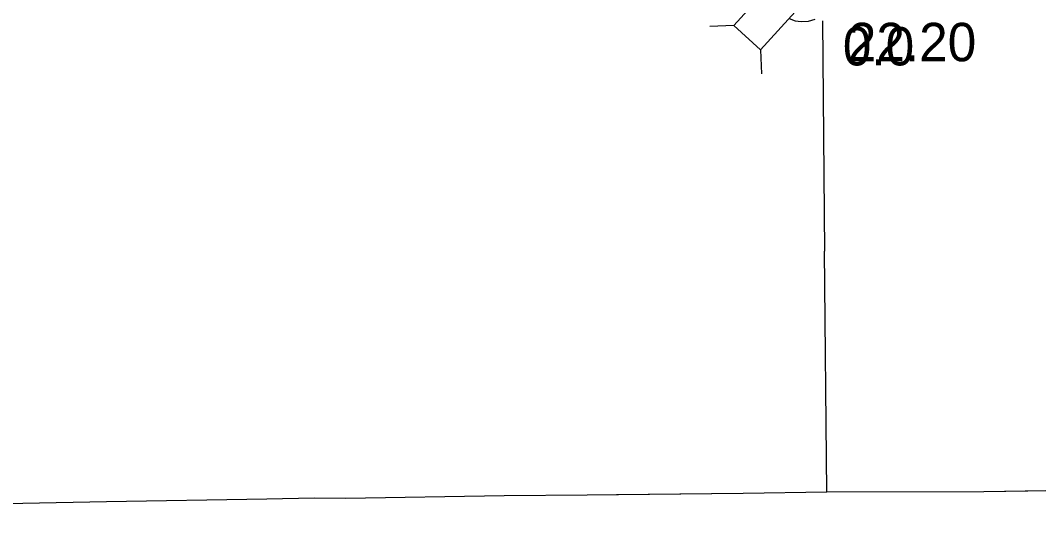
# Model space of a CAD drawing. Extents: x -939622 to -934222, y 1383701 to 1385301.
# Drawn here: x -936414.85 to -936381.26, y 1384791.27 to 1384807.56 of the extents above; entities that cross this region are included whole.
import ezdxf

# ---------------------------------------------------------------- set-up
doc = ezdxf.new("R2010")
doc.units = 0
for name, color, linetype in [('Level 10', 7, 'Continuous'), ('Level 2', 7, 'Continuous'), ('Level 20', 7, 'Continuous'), ('Level 25', 7, 'Continuous')]:
    doc.layers.add(name, color=color, linetype=linetype)

msp = doc.modelspace()

# ---------------------------------------------------------------- linework, layer by layer
at = {"layer": 'Level 10'}
msp.add_lwpolyline([(-936389.49, 1384807.623), (-936389.294, 1384807.54), (-936389.093, 1384807.521), (-936388.852, 1384807.536), (-936388.634, 1384807.599)], dxfattribs=at)
at = {"layer": 'Level 2'}
for points in [[(-936388.391, 1384807.549), (-936388.318, 1384799.948)], [(-936388.391, 1384807.549), (-936388.318, 1384799.948)], [(-936388.246, 1384792.016), (-936388.318, 1384799.948)], [(-936388.246, 1384792.016), (-936388.318, 1384799.948)], [(-936388.246, 1384792.016), (-936388.318, 1384799.948)], [(-936405.166, 1384791.821), (-936404.115, 1384791.817), (-936398.887, 1384791.896), (-936396.154, 1384791.922), (-936391.003, 1384791.978), (-936388.246, 1384792.016), (-936383.07, 1384792.033), (-936380.341, 1384792.076), (-936374.765, 1384792.193), (-936369.28, 1384796.318), (-936367.229, 1384796.379), (-936367.106, 1384791.681)], [(-936395.183, 1384791.932), (-936391.003, 1384791.978), (-936388.246, 1384792.016), (-936383.07, 1384792.033), (-936380.341, 1384792.076), (-936374.765, 1384792.193), (-936369.28, 1384796.318), (-936367.229, 1384796.379), (-936367.106, 1384791.681)], [(-936405.166, 1384791.821), (-936404.115, 1384791.817), (-936398.887, 1384791.896), (-936396.154, 1384791.922), (-936391.003, 1384791.978), (-936388.246, 1384792.016), (-936383.07, 1384792.033), (-936381.617, 1384792.056)], [(-936433.097, 1384791.27), (-936430.442, 1384791.347), (-936427.693, 1384791.437), (-936422.451, 1384791.519), (-936419.806, 1384791.555), (-936414.769, 1384791.643), (-936412.01, 1384791.697), (-936406.718, 1384791.795), (-936405.166, 1384791.821)], [(-936433.048, 1384791.271), (-936430.442, 1384791.347), (-936427.693, 1384791.437), (-936422.451, 1384791.519), (-936419.806, 1384791.555), (-936414.769, 1384791.643), (-936412.01, 1384791.697), (-936406.718, 1384791.795), (-936405.166, 1384791.821)]]:
    msp.add_lwpolyline(points, dxfattribs=at)
at = {"layer": 'Level 20'}
for p, q in [((-936391.315, 1384807.39), (-936392.106, 1384807.353)), ((-936390.436, 1384806.59), (-936390.399, 1384805.799))]:
    msp.add_line(p, q, dxfattribs=at)
msp.add_lwpolyline([(-936388.915, 1384810.025), (-936391.315, 1384807.39), (-936390.436, 1384806.59), (-936388.037, 1384809.225)], close=True, dxfattribs=at)

# ---------------------------------------------------------------- texts
at = {"layer": 'Level 25'}
for s, p in [('0.0', (-936387.719, 1384806.073)), ('22.20', (-936387.556, 1384806.211))]:
    msp.add_text(s, height=1.2672, dxfattribs=at).set_placement(p)

doc.saveas('drawing.dxf')
